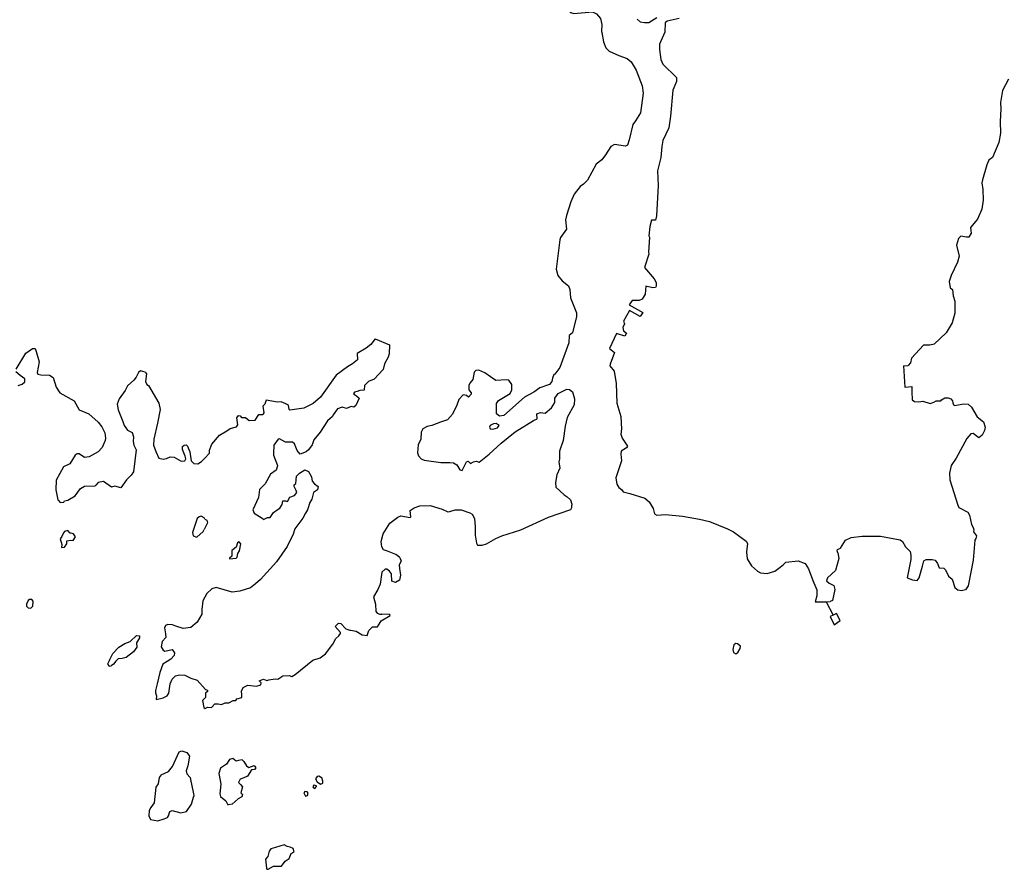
# Model space of a CAD drawing. Extents: x 0 to 2603, y -226 to 830.
# Drawn here: x 64.67 to 70.84, y 471.61 to 476.94 of the extents above; entities that cross this region are included whole.
import ezdxf

# ---------------------------------------------------------------- set-up
doc = ezdxf.new("R2010")
doc.units = 0
doc.layers.add('CT_TSH_Map_Town_Limits', color=7, linetype='Continuous')

msp = doc.modelspace()

# ---------------------------------------------------------------- linework, layer by layer
at = {"layer": 'CT_TSH_Map_Town_Limits'}
for points in [[(68.0603, 477.0909), (68.0919, 477.0146), (68.1212, 476.981), (68.1431, 476.9744), (68.2591, 476.9863), (68.2848, 476.9732), (68.3103, 476.9433), (68.319, 476.906), (68.316, 476.8622), (68.3186, 476.8558)], [(68.5395, 476.9403), (68.5586, 476.9235), (68.5857, 476.9193), (68.614, 476.9191), (68.6631, 476.9497)], [(68.8035, 476.9446), (68.7287, 476.9273), (68.7157, 476.9157), (68.7139, 476.8578), (68.6811, 476.782), (68.6796, 476.7498), (68.6881, 476.6867), (68.702, 476.6583), (68.7864, 476.5739), (68.7861, 476.5493), (68.7638, 476.4942), (68.7496, 476.3321), (68.7388, 476.2575), (68.702, 476.1792), (68.694, 476.1406), (68.6883, 476.0725), (68.6683, 475.9876), (68.6728, 475.8975), (68.6622, 475.7069), (68.6556, 475.6799)], [(68.3186, 476.8558), (68.3284, 476.7964), (68.3436, 476.7602), (68.3652, 476.7383), (68.4255, 476.712), (68.4783, 476.6923), (68.5026, 476.6714), (68.533, 476.6197), (68.5709, 476.5215), (68.5782, 476.4764), (68.5604, 476.3529), (68.5305, 476.3029), (68.5135, 476.2785), (68.4896, 476.1835), (68.479, 476.1488), (68.4661, 476.1424), (68.3979, 476.1533), (68.3747, 476.1418), (68.3407, 476.0881)], [(70.8699, 476.5637), (70.832, 476.4919), (70.8198, 476.4173), (70.8207, 476.3773), (70.8176, 476.2988), (70.8195, 476.2241), (70.8087, 476.1663), (70.7693, 476.0713), (70.7461, 476.0561), (70.733, 476.0252), (70.7051, 475.9327), (70.7012, 475.9134)], [(68.3407, 476.0881), (68.3186, 476.0573), (68.2823, 476.0294), (68.2287, 475.9293), (68.204, 475.905), (68.1821, 475.8897), (68.1443, 475.8423), (68.1234, 475.795), (68.0968, 475.7075), (68.0915, 475.6806), (68.0962, 475.6238), (68.0597, 475.5714), (68.0545, 475.556), (68.0324, 475.3719), (68.0423, 475.332), (68.0692, 475.2995), (68.1088, 475.2684), (68.1177, 475.2438), (68.1211, 475.1922)], [(70.7012, 475.9134), (70.7072, 475.8722), (70.7105, 475.8051), (70.7012, 475.7486), (70.6736, 475.6858), (70.6307, 475.6333), (70.6318, 475.6153), (70.6355, 475.5972), (70.6212, 475.5727), (70.6057, 475.5717), (70.571, 475.5796), (70.5555, 475.5643), (70.5422, 475.5231), (70.5597, 475.4535), (70.5491, 475.4162), (70.5085, 475.3316), (70.4979, 475.2957), (70.5027, 475.2557), (70.5181, 475.2439), (70.5215, 475.2041), (70.533, 475.1705), (70.5324, 475.0971), (70.5164, 475.0366), (70.4773, 474.9725), (70.4033, 474.9023), (70.3762, 474.8948), (70.3364, 474.8964), (70.2597, 474.8133), (70.2542, 474.7851), (70.24, 474.7684)], [(68.6556, 475.6799), (68.6311, 475.6801), (68.6204, 475.639), (68.6124, 475.5812), (68.6174, 475.5733), (68.6115, 475.4782), (68.6126, 475.4652), (68.5862, 475.383), (68.6475, 475.3118)], [(68.6475, 475.3118), (68.6602, 475.2884), (68.6587, 475.2665), (68.6561, 475.2575)], [(68.6561, 475.2575), (68.6393, 475.255), (68.5944, 475.2645), (68.59, 475.2143), (68.5718, 475.1848), (68.5524, 475.1746), (68.5214, 475.1762), (68.5086, 475.1762), (68.4904, 475.1494), (68.5749, 475.0998), (68.558, 475.0754), (68.4914, 475.112), (68.4535, 475.0454), (68.4598, 475.0299), (68.4493, 475.0068), (68.4543, 474.9849), (68.4734, 474.9705)], [(68.1211, 475.1922), (68.1603, 475.0992), (68.1601, 475.0747), (68.1349, 474.9732), (68.1128, 474.9567), (68.1124, 474.9103), (68.0545, 474.7563), (68.0246, 474.714), (68.0181, 474.7114), (68.0089, 474.6896)], [(66.8973, 474.936), (66.8696, 474.8996), (66.8411, 474.8767), (66.7841, 474.8437), (66.7864, 474.8038), (66.754, 474.7782), (66.7242, 474.7591), (66.653, 474.7068), (66.5541, 474.5686), (66.5087, 474.5303), (66.4505, 474.4998), (66.3628, 474.4877), (66.3577, 474.4917), (66.3527, 474.5187), (66.3373, 474.5278), (66.3078, 474.5397), (66.2847, 474.5386), (66.2139, 474.5507), (66.206, 474.5262), (66.193, 474.5122), (66.1992, 474.4709), (66.1926, 474.4607)], [(66.8973, 474.936), (66.9867, 474.8986)], [(68.4734, 474.9705), (68.463, 474.9513), (68.4104, 474.9697), (68.3658, 474.8747), (68.3978, 474.8488), (68.3702, 474.7769)], [(64.6457, 474.7448), (64.707, 474.8448), (64.7484, 474.874), (64.7639, 474.8753), (64.7714, 474.8558), (64.789, 474.7901), (64.7769, 474.7245), (64.782, 474.7129), (64.8012, 474.7101), (64.8553, 474.7071), (64.8771, 474.6927), (64.8959, 474.632), (64.9188, 474.5959), (65.0085, 474.5461), (65.0403, 474.4905), (65.1019, 474.4655), (65.1595, 474.4123), (65.1824, 474.3838), (65.2014, 474.3463), (65.205, 474.3128), (65.2035, 474.2986), (65.1852, 474.2538), (65.1605, 474.2268), (65.1037, 474.1952), (65.0739, 474.1902), (65.0406, 474.215), (65.029, 474.215), (65.0161, 474.2061), (64.9822, 474.1523), (64.9421, 474.1319), (64.8964, 474.0499)], [(66.9867, 474.8986), (66.9851, 474.8407), (66.9785, 474.8202)], [(66.9785, 474.8202), (66.955, 474.7792), (66.9469, 474.7432), (66.8898, 474.6818)], [(68.3702, 474.7769), (68.3689, 474.7666), (68.3969, 474.7316), (68.4091, 474.6543), (68.412, 474.5319), (68.4384, 474.4493), (68.4416, 474.3682), (68.4375, 474.3372), (68.4464, 474.3127), (68.4794, 474.2622), (68.4741, 474.252), (68.4393, 474.2316), (68.4378, 474.2111), (68.4414, 474.1698), (68.407, 474.0631), (68.4131, 474.0244), (68.4258, 474.0038), (68.4425, 473.9908)], [(70.2108, 474.7651), (70.24, 474.7684)], [(70.2108, 474.7651), (70.2192, 474.6321)], [(64.659, 474.6417), (64.6823, 474.6518), (64.7005, 474.6658), (64.6992, 474.6852), (64.6698, 474.706), (64.6429, 474.7281)], [(65.4555, 474.7267), (65.4247, 474.7346), (65.413, 474.7232), (65.3987, 474.6951), (65.383, 474.6771), (65.3429, 474.6414), (65.3284, 474.6106), (65.292, 474.5581), (65.28, 474.5247), (65.2849, 474.4899), (65.314, 474.4175), (65.3228, 474.3917), (65.3445, 474.3633), (65.3727, 474.3474), (65.3815, 474.3217), (65.3799, 474.2907), (65.3837, 474.2689), (65.3976, 474.2392), (65.3811, 474.1014), (65.3667, 474.081), (65.3368, 474.0503), (65.3029, 474.0016), (65.2643, 474.011), (65.2437, 474.0048), (65.1938, 474.0399), (65.1603, 474.0351), (65.1459, 474.0184)], [(65.4555, 474.7267), (65.4631, 474.7164), (65.4564, 474.6687), (65.4652, 474.6493), (65.4755, 474.6429), (65.5403, 474.5316), (65.5477, 474.493), (65.5316, 474.4055), (65.5088, 474.3066), (65.5073, 474.2679), (65.521, 474.2279), (65.5401, 474.1878)], [(66.8898, 474.6818), (66.8562, 474.6679)], [(68.0089, 474.6896), (68.0049, 474.6677), (67.9906, 474.6499), (67.9298, 474.6285), (67.8911, 474.6004), (67.8328, 474.5687), (67.7031, 474.4538), (67.676, 474.4502), (67.6582, 474.4658), (67.6573, 474.5301), (67.6704, 474.5494), (67.7428, 474.5927), (67.7533, 474.6158), (67.7536, 474.6491), (67.7345, 474.6763), (67.719, 474.6791), (67.6547, 474.6731), (67.6214, 474.6965), (67.5843, 474.7226), (67.547, 474.7384), (67.529, 474.7359), (67.5186, 474.7258), (67.5092, 474.6794), (67.4909, 474.6577), (67.4845, 474.6436), (67.4842, 474.6165), (67.4995, 474.5958), (67.4981, 474.5882), (67.4826, 474.5702), (67.4698, 474.5794), (67.4479, 474.5834), (67.422, 474.5552), (67.4088, 474.5193), (67.3826, 474.4628), (67.35, 474.4283), (67.3062, 474.4132), (67.2519, 474.3918), (67.2236, 474.3855), (67.195, 474.3703), (67.1846, 474.3498), (67.1843, 474.306), (67.1659, 474.2713), (67.1629, 474.2212), (67.1693, 474.2017), (67.1845, 474.1837), (67.2039, 474.1745), (67.3093, 474.1608), (67.3659, 474.159), (67.3891, 474.1575), (67.4097, 474.1446), (67.4286, 474.1134), (67.4428, 474.1095), (67.469, 474.1634), (67.4793, 474.1672), (67.4946, 474.1528), (67.5141, 474.1643), (67.5308, 474.168), (67.5501, 474.1627), (67.6124, 474.2125), (67.6863, 474.2814), (67.7745, 474.3515), (67.8909, 474.424), (67.9129, 474.4328), (67.9119, 474.465), (67.9338, 474.4739), (67.9633, 474.4685), (68.0022, 474.503), (68.0232, 474.5362), (68.0247, 474.5633), (68.0442, 474.5915)], [(66.8562, 474.6679), (66.8302, 474.6436), (66.8288, 474.6127), (66.8016, 474.6117), (66.7848, 474.6054), (66.7681, 474.6016), (66.7616, 474.5914), (66.7795, 474.577), (66.7974, 474.564), (66.7764, 474.5166), (66.7635, 474.5064), (66.7455, 474.5104), (66.7171, 474.499)], [(68.0442, 474.5915), (68.0986, 474.6207), (68.1166, 474.618), (68.1344, 474.6023), (68.1482, 474.5597), (68.1454, 474.5224), (68.1009, 474.4417), (68.089, 474.3877), (68.0766, 474.2975), (68.0529, 474.2308), (68.0527, 474.205), (68.0526, 474.1806), (68.0486, 474.1651), (68.0559, 474.1252), (68.0363, 474.0829), (68.0282, 474.034), (68.0306, 474.0044), (68.0816, 473.9563), (68.1009, 473.9445)], [(70.2192, 474.6321), (70.2622, 474.637)], [(70.2622, 474.637), (70.2631, 474.6034)], [(70.2631, 474.6034), (70.2652, 474.5518), (70.2794, 474.5414), (70.3064, 474.5399), (70.3322, 474.5449), (70.3784, 474.5304), (70.4004, 474.5379), (70.4146, 474.5455), (70.4455, 474.5466), (70.4495, 474.553)], [(70.4495, 474.553), (70.4702, 474.5657), (70.4908, 474.5655), (70.5075, 474.5589), (70.5176, 474.5459), (70.5202, 474.5344)], [(66.7171, 474.499), (66.6901, 474.507), (66.6617, 474.4956), (66.6343, 474.4585), (66.629, 474.4482)], [(70.5202, 474.5344), (70.524, 474.5215), (70.5317, 474.5176), (70.5858, 474.5287), (70.6153, 474.5258), (70.6371, 474.5077), (70.6727, 474.4456), (70.7123, 474.4157), (70.7224, 474.3822), (70.7183, 474.3615)], [(65.8273, 474.1855), (65.8584, 474.2186), (65.8586, 474.2381), (65.8717, 474.2752), (65.9199, 474.3303), (65.9665, 474.3582), (65.9872, 474.3736), (66.0272, 474.3835), (66.035, 474.395), (66.0301, 474.4402), (66.0406, 474.4555), (66.0509, 474.4529), (66.0586, 474.4425), (66.083, 474.4423), (66.1074, 474.424), (66.1446, 474.4251), (66.1668, 474.4609), (66.1926, 474.4607)], [(66.629, 474.4482), (66.5979, 474.4202), (66.5523, 474.351), (66.512, 474.3011), (66.5015, 474.2703), (66.478, 474.2383), (66.4638, 474.2268)], [(67.6354, 474.3681), (67.6651, 474.3769), (67.6744, 474.3922), (67.6564, 474.4052), (67.6397, 474.4028), (67.6189, 474.3927), (67.6137, 474.3811), (67.6174, 474.3708), (67.6354, 474.3681)], [(66.4085, 474.2349), (66.392, 474.2776), (66.3792, 474.288), (66.3355, 474.2883), (66.2971, 474.3079), (66.288, 474.3054)], [(70.6832, 474.3141), (70.6474, 474.3414), (70.6333, 474.3404), (70.6085, 474.3109), (70.5405, 474.1865), (70.5092, 474.1404), (70.4999, 474.0929), (70.5009, 474.0516), (70.5511, 473.8916), (70.5574, 473.8773), (70.6138, 473.8485), (70.624, 473.8291), (70.6377, 473.771), (70.6466, 473.7516)], [(70.7183, 474.3615), (70.704, 474.332), (70.6832, 474.3141)], [(65.5401, 474.1878), (65.5671, 474.1798), (65.589, 474.1848), (65.6123, 474.1962), (65.6355, 474.1934), (65.6803, 474.1674), (65.7035, 474.1697), (65.7101, 474.1838), (65.7063, 474.1993), (65.6886, 474.2406), (65.6888, 474.26), (65.6991, 474.2689), (65.7121, 474.2701), (65.721, 474.2623), (65.7348, 474.2261), (65.7421, 474.1707), (65.76, 474.1538), (65.7857, 474.1524), (65.8078, 474.1663), (65.8273, 474.1855)], [(66.288, 474.3054), (66.2619, 474.2683), (66.2602, 474.2155), (66.26, 474.2052)], [(66.26, 474.2052), (66.2854, 474.142), (66.2854, 474.138)], [(66.4638, 474.2268), (66.4263, 474.2129), (66.4085, 474.2349)], [(66.2854, 474.138), (66.2761, 474.1124), (66.2411, 474.0857), (66.2072, 474.0266), (66.1721, 473.9909), (66.1652, 473.9394), (66.1299, 473.8624), (66.1387, 473.8431), (66.1874, 473.8105), (66.1964, 473.8026)], [(66.399, 474.0277), (66.4032, 474.0739), (66.4215, 474.0932), (66.4565, 474.1135), (66.4795, 474.1043), (66.4985, 474.0707), (66.5009, 474.0436)], [(64.8964, 474.0499), (64.8933, 473.9882), (64.907, 473.9263), (64.9109, 473.921)], [(64.9109, 473.921), (64.9223, 473.9081), (64.9442, 473.9117), (64.9482, 473.9194), (64.9701, 473.9232), (65.0166, 473.9499), (65.0493, 473.9972), (65.0751, 474.0112), (65.1408, 474.0132), (65.1459, 474.0184)], [(66.1964, 473.8026), (66.2209, 473.814), (66.239, 473.8152), (66.2586, 473.8472), (66.2819, 473.8638), (66.2987, 473.8726), (66.3131, 473.8957), (66.3183, 473.9202), (66.3351, 473.92), (66.3466, 473.916), (66.3623, 473.9417), (66.3921, 473.953), (66.4051, 473.9722), (66.4026, 473.9852), (66.3899, 474.0084), (66.39, 474.02), (66.399, 474.0277)], [(66.5009, 474.0436), (66.5176, 474.0254), (66.5393, 474.0085), (66.5352, 473.9893)], [(66.5352, 473.9893), (66.5093, 473.9727), (66.5001, 473.9303), (66.4883, 473.9098), (66.4724, 473.8636), (66.4607, 473.843)], [(68.1009, 473.9445), (68.1225, 473.9251), (68.1314, 473.8993), (68.13, 473.8928)], [(68.4425, 473.9908), (68.4514, 473.9766), (68.4951, 473.9646)], [(68.4951, 473.9646), (68.5889, 473.9355), (68.6157, 473.9134), (68.6411, 473.8707), (68.6486, 473.8384), (68.664, 473.8307), (68.7181, 473.834), (68.8236, 473.8242), (68.9304, 473.8053), (68.9934, 473.7906), (69.1076, 473.7434), (69.1434, 473.725), (69.2242, 473.6677), (69.2317, 473.6522), (69.225, 473.5994), (69.231, 473.5569), (69.2564, 473.5117), (69.2947, 473.4792), (69.3127, 473.4688)], [(67.1159, 473.8146), (67.1211, 473.8197), (67.1163, 473.8584), (67.1409, 473.875), (67.177, 473.8875), (67.2416, 473.8909), (67.3173, 473.8671), (67.3532, 473.8514), (67.3662, 473.8525), (67.3997, 473.8639), (67.4369, 473.8623), (67.491, 473.8438)], [(67.491, 473.8438), (67.5064, 473.8359), (67.5203, 473.8088), (67.5251, 473.7572), (67.5246, 473.7033), (67.5319, 473.6542), (67.5395, 473.6413), (67.5679, 473.641), (67.5963, 473.6497), (67.6532, 473.6829), (67.6907, 473.7005), (67.8108, 473.7382), (67.984, 473.8167), (68.1233, 473.8646), (68.1312, 473.8773), (68.13, 473.8928)], [(66.4607, 473.843), (66.4438, 473.811), (66.3942, 473.7444), (66.3824, 473.7097), (66.3445, 473.6341), (66.2792, 473.5367), (66.1779, 473.4255), (66.1468, 473.4), (66.1144, 473.3744), (66.0486, 473.3531), (66.0009, 473.347), (65.9006, 473.3761), (65.8736, 473.3673), (65.8412, 473.3392), (65.8163, 473.2918), (65.8107, 473.2378), (65.8104, 473.2082), (65.7817, 473.1595), (65.7415, 473.1263), (65.6939, 473.1189), (65.6463, 473.1335), (65.6258, 473.1427)], [(65.8294, 473.8043), (65.8256, 473.8134), (65.8051, 473.8225), (65.7934, 473.82), (65.7804, 473.8085), (65.7515, 473.7211), (65.7551, 473.6992), (65.7795, 473.6927), (65.8184, 473.7271), (65.8237, 473.74)], [(67.0521, 473.564), (67.0265, 473.5822), (66.9739, 473.6033), (66.9495, 473.6125), (66.938, 473.6306), (66.9344, 473.6641), (66.9464, 473.7129), (66.9894, 473.7796), (67.0388, 473.8178), (67.0581, 473.8253), (67.1159, 473.8146)], [(65.8294, 473.8043), (65.8409, 473.799), (65.8459, 473.7822), (65.8237, 473.74)], [(70.6466, 473.7516), (70.6516, 473.7375), (70.6489, 473.7246), (70.6681, 473.7), (70.6641, 473.6833), (70.6588, 473.673), (70.6475, 473.5482), (70.6166, 473.3862), (70.5996, 473.3619), (70.5725, 473.3556), (70.5533, 473.3584)], [(64.9303, 473.626), (64.9497, 473.6297), (64.964, 473.6489), (64.9642, 473.6695), (64.9874, 473.6732), (65.0028, 473.6718), (65.0171, 473.6948), (65.0044, 473.713), (64.9904, 473.7169), (64.9839, 473.7158), (64.9699, 473.7326), (64.9492, 473.7276), (64.9427, 473.7187), (64.9323, 473.6968), (64.9205, 473.6815), (64.9317, 473.6466), (64.9303, 473.626)], [(69.7992, 473.5937), (69.7955, 473.6066), (69.7968, 473.6142), (69.8162, 473.6231), (69.8475, 473.6731), (69.8824, 473.6895), (69.952, 473.698), (70.0665, 473.697), (70.1888, 473.6742), (70.2041, 473.6651), (70.2232, 473.6301), (70.2513, 473.6028), (70.2575, 473.5784), (70.256, 473.5527)], [(66.025, 473.6289), (66.0069, 473.6148), (65.9977, 473.6073), (65.9988, 473.5724), (65.9833, 473.5597), (65.9845, 473.5558)], [(65.9845, 473.5558), (66.0244, 473.5606), (66.0322, 473.567), (66.0349, 473.5902), (66.0467, 473.6055), (66.0548, 473.6492), (66.0433, 473.6622), (66.0343, 473.6572), (66.025, 473.6289)], [(69.7992, 473.5937), (69.8054, 473.5588), (69.7842, 473.483), (69.7349, 473.437), (69.7282, 473.4178), (69.7449, 473.4034)], [(67.0521, 473.564), (67.0597, 473.5408), (67.0479, 473.5189), (67.0504, 473.4944), (67.0564, 473.4545), (67.0497, 473.4223), (67.0238, 473.4085), (67.0008, 473.415), (66.9985, 473.4627), (66.9871, 473.4782), (66.9705, 473.4912), (66.9588, 473.4901), (66.938, 473.4722), (66.9284, 473.3963), (66.9128, 473.3642), (66.8866, 473.3168), (66.8992, 473.2716), (66.9014, 473.2253), (66.9102, 473.2149), (66.927, 473.2096), (66.9385, 473.2095)], [(69.4366, 473.5037), (69.4573, 473.5204), (69.4729, 473.5357), (69.5489, 473.5428), (69.5939, 473.5257), (69.6142, 473.4933), (69.642, 473.4197)], [(70.256, 473.5527), (70.2332, 473.4369), (70.2666, 473.4237), (70.2962, 473.421), (70.308, 473.4376), (70.3304, 473.5109)], [(70.3304, 473.5109), (70.3384, 473.543), (70.3527, 473.5519), (70.3899, 473.5516), (70.4092, 473.5475), (70.4245, 473.5268), (70.4334, 473.4998), (70.463, 473.4969), (70.4745, 473.4877), (70.4922, 473.4464), (70.5164, 473.4283), (70.5328, 473.3766), (70.5533, 473.3584)], [(69.3127, 473.4688), (69.3552, 473.4632), (69.4029, 473.4783), (69.4366, 473.5037)], [(69.642, 473.4197), (69.666, 473.3616), (69.667, 473.3229), (69.6564, 473.287), (69.7104, 473.2865)], [(69.7449, 473.4034), (69.7745, 473.3877), (69.7807, 473.3633), (69.766, 473.2938), (69.7505, 473.2875)], [(64.7368, 473.2476), (64.751, 473.2592), (64.7525, 473.29), (64.7436, 473.3004), (64.7295, 473.3018), (64.7216, 473.2954), (64.7099, 473.271), (64.7111, 473.2594), (64.7201, 473.2491), (64.7368, 473.2476)], [(69.7104, 473.2865), (69.726, 473.2869)], [(69.726, 473.2869), (69.7505, 473.2875)], [(69.726, 473.2869), (69.7704, 473.2036)], [(66.9213, 473.1453), (66.9357, 473.1669), (66.9913, 473.2013), (66.99, 473.2065), (66.9385, 473.2095)], [(69.7704, 473.2036), (69.7496, 473.1935), (69.775, 473.1418), (69.8138, 473.1699), (69.7911, 473.2124), (69.7704, 473.2036)], [(65.6258, 473.1427), (65.5975, 473.1443), (65.582, 473.1379), (65.5754, 473.1239), (65.5829, 473.0851), (65.584, 473.0619), (65.5618, 473.0376), (65.5552, 473.0042), (65.5666, 472.9822), (65.5781, 472.9769), (65.6246, 472.9869), (65.6386, 472.9662), (65.6358, 472.9507), (65.615, 472.9278), (65.5917, 472.9125)], [(66.6683, 473.0726), (66.68, 473.0867), (66.6801, 473.0943), (66.6457, 473.1307), (66.6677, 473.1524), (66.6818, 473.1511), (66.7138, 473.116), (66.7381, 473.108), (66.742, 473.108)], [(66.742, 473.108), (66.7781, 473.1026), (66.8165, 473.079), (66.8473, 473.0749), (66.8566, 473.1059), (66.8799, 473.1301), (66.9108, 473.1298), (66.9213, 473.1453)], [(65.2312, 472.9205), (65.2508, 472.9615), (65.2885, 473.0012), (65.3273, 473.0241), (65.361, 473.0379), (65.3998, 473.0749), (65.4192, 473.0735), (65.4191, 473.0606), (65.3996, 473.0299), (65.4032, 473.0015), (65.3823, 472.9734), (65.3356, 472.9364), (65.3098, 472.9301), (65.2854, 472.929), (65.2698, 472.915), (65.2555, 472.8945), (65.2413, 472.8843)], [(65.8151, 472.6686), (65.8225, 472.6235), (65.8314, 472.6169), (65.8457, 472.6258), (65.8702, 472.6231), (65.891, 472.6473), (65.9116, 472.6472), (65.9334, 472.6432), (65.9567, 472.6533), (65.9786, 472.6531), (66.0058, 472.6671), (66.0238, 472.6682), (66.0302, 472.6785), (66.0601, 472.6872), (66.0601, 472.7027), (66.0578, 472.7258), (66.0695, 472.7502), (66.0979, 472.7628), (66.1519, 472.7574), (66.1804, 472.7661), (66.183, 472.779), (66.1702, 472.7907), (66.1961, 472.8007), (66.218, 472.7941), (66.2309, 472.7978), (66.2695, 472.804), (66.2875, 472.8013), (66.3186, 472.8229), (66.3585, 472.8252), (66.374, 472.8187), (66.3947, 472.83), (66.5062, 472.9207), (66.5513, 472.9358), (66.585, 472.9611), (66.6305, 473.0214), (66.6514, 473.0573), (66.6683, 473.0726)], [(69.1593, 472.9612), (69.171, 472.9677), (69.1852, 472.9932), (69.188, 473.0087), (69.1689, 473.0231), (69.1584, 473.0244), (69.1456, 473.0168), (69.1402, 472.9884), (69.1451, 472.9691), (69.1593, 472.9612)], [(65.2312, 472.9205), (65.2182, 472.8961), (65.2283, 472.8832), (65.2413, 472.8843)], [(65.5917, 472.9125), (65.5658, 472.8947), (65.5461, 472.8433), (65.5301, 472.7713), (65.5194, 472.7301), (65.5193, 472.716), (65.5257, 472.6967), (65.5241, 472.6735), (65.5667, 472.6847), (65.5927, 472.6973)], [(65.5927, 472.6973), (65.603, 472.7141), (65.6112, 472.7732), (65.6231, 472.8014), (65.6451, 472.8218), (65.6709, 472.8282), (65.7031, 472.8265), (65.7403, 472.8083), (65.7814, 472.7951), (65.8338, 472.7366), (65.8452, 472.7315), (65.8452, 472.725), (65.8336, 472.7136), (65.8321, 472.6865), (65.8151, 472.6686)], [(65.5551, 472.2007), (65.6018, 472.2222), (65.6251, 472.2529), (65.6683, 472.3453), (65.6851, 472.3516), (65.7159, 472.3423), (65.7325, 472.3177), (65.723, 472.2585), (65.7112, 472.2276), (65.7161, 472.207), (65.7365, 472.185), (65.7416, 472.1617)], [(66.0736, 472.2854), (66.0621, 472.2957), (66.0401, 472.2907), (66.0259, 472.287), (66.0054, 472.3039), (65.9835, 472.2976), (65.9652, 472.2694), (65.9277, 472.2427), (65.9171, 472.2105), (65.9245, 472.1655), (65.9295, 472.1436), (65.9225, 472.0831), (65.9263, 472.0662), (65.9608, 472.0376), (65.9723, 472.0144)], [(66.0736, 472.2854), (66.09, 472.2581), (66.1041, 472.2477), (66.1389, 472.2603), (66.148, 472.2461), (66.1413, 472.2346), (66.1221, 472.2321), (66.0973, 472.1924), (66.0727, 472.1822), (66.0494, 472.1735), (66.0403, 472.1543), (66.0517, 472.14), (66.0645, 472.1257), (66.0553, 472.0884), (66.0641, 472.0781), (66.0615, 472.0639), (66.0368, 472.0512), (66.0006, 472.0181), (65.9774, 472.013), (65.9723, 472.0144)], [(65.5551, 472.2007), (65.5421, 472.184), (65.5366, 472.1454), (65.5224, 472.1249), (65.51, 472.0258), (65.4904, 471.9963), (65.48, 471.9772), (65.4771, 471.9437)], [(65.4771, 471.9437), (65.4872, 471.9216), (65.5335, 471.9124), (65.5736, 471.9248), (65.5955, 471.9337), (65.6008, 471.9453), (65.6088, 471.9722), (65.6242, 471.9772), (65.6782, 471.9626), (65.7142, 471.9714), (65.7442, 472.0175), (65.7575, 472.0612), (65.7627, 472.0727), (65.7453, 472.1527), (65.7416, 472.1617)], [(66.5552, 472.1437), (66.5682, 472.15), (66.5683, 472.163), (66.5657, 472.1669), (66.5646, 472.1797), (66.5428, 472.1926), (66.5337, 472.1903), (66.5221, 472.1762), (66.5336, 472.158), (66.5552, 472.1437)], [(66.4594, 472.0684), (66.4736, 472.071), (66.4776, 472.0876), (66.4699, 472.0955), (66.4558, 472.0981), (66.4492, 472.0878), (66.4594, 472.0684)], [(66.519, 472.1156), (66.5295, 472.1284), (66.5282, 472.1336), (66.5153, 472.1363), (66.5115, 472.1363), (66.5062, 472.1273), (66.5113, 472.1195), (66.519, 472.1156)], [(66.2266, 471.6093), (66.2602, 471.6284), (66.3104, 471.6292), (66.3325, 471.6599), (66.3584, 471.6765), (66.3703, 471.7086), (66.3896, 471.7188), (66.3821, 471.7407), (66.3641, 471.7485), (66.3461, 471.7525), (66.3269, 471.7617), (66.2727, 471.7468), (66.243, 471.7367), (66.2314, 471.7226), (66.2246, 471.6904), (66.209, 471.6725), (66.215, 471.6158), (66.2175, 471.6107), (66.2266, 471.6093)]]:
    msp.add_lwpolyline(points, dxfattribs=at)

doc.saveas('drawing.dxf')
